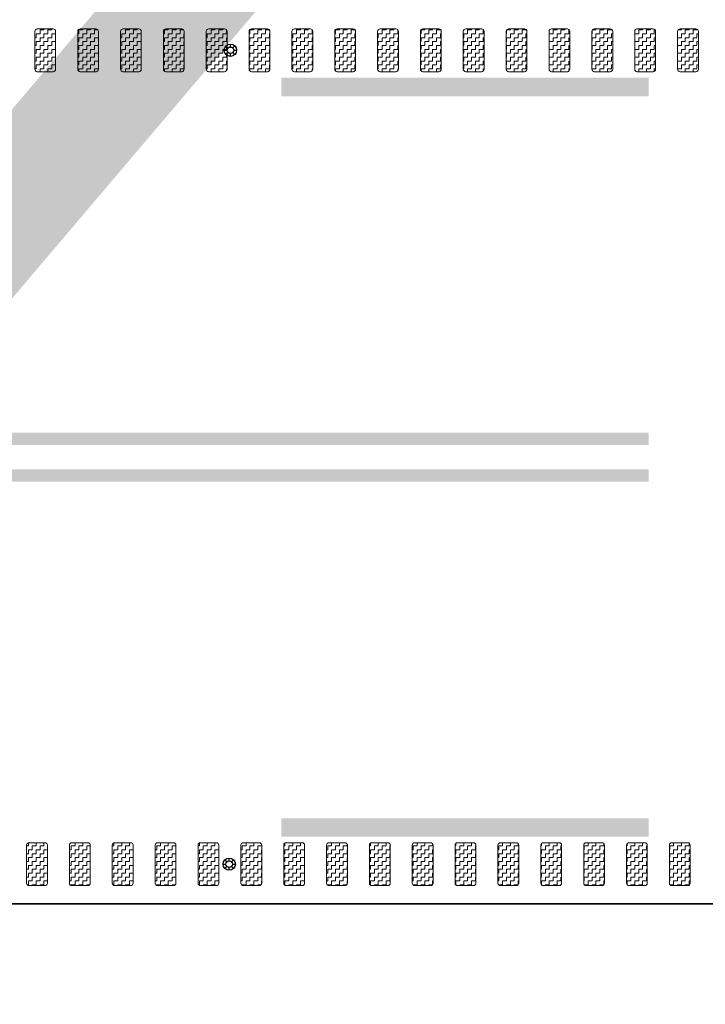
# Model space of a CAD drawing. Header units: metres. Extents: x -699 to 2316, y -1199 to 781.
# Tile 515 of 593: x 1125.71 to 1131.31, y -290.63 to -282.59. Entities that reach past the tile are written whole.
import ezdxf

# ---------------------------------------------------------------- set-up
doc = ezdxf.new("R2010")
doc.units = ezdxf.units.M
doc.linetypes.add('VW-3-3_STREEP', pattern=[6, 3, -3])
doc.linetypes.add('VW-9-3_STREEP', pattern=[12, 9, -3])
for name, color, linetype, lineweight in [('N-WA-IE-MEUBILAIR_WEGMEUBILAIR-S', 7, 'Continuous', 25), ('N-WA-VW-MARKERING_DYNAMISCH-G', 7, 'Continuous', 35), ('N-WE-VH-KANTVERHARDING-G', 210, 'Continuous', 35), ('N-WE-VW-MARKERING_LANGS_STREEP_33-G', 7, 'VW-3-3_STREEP', 13), ('N-WE-VW-MARKERING_LANGS_STREEP_93-G', 7, 'VW-9-3_STREEP', 13)]:
    doc.layers.add(name, color=color, linetype=linetype, lineweight=lineweight)
doc.layers.add('X-XX-AL-TEKENBLAD_VIEWPORT-G', color=7, linetype='Continuous', lineweight=18, plot=False)
pattern_1 = [(180, (362.03036, 0), (-0.03175, -0.03175), [0.03175, -0.03175]), (270, (361.99861, 0), (0.03175, -0.03175), [0.03175, -0.03175])]

# ---------------------------------------------------------------- blocks, each defined once
blk = doc.blocks.new('SIE-WEG_GLASBOLREFLECTOR-SO')
for p, q in [((-0.375, 0), (-0.199, 0)), ((-0.141, 0.141), (-0.265, 0.265)), ((0, 0.2), (0, 0.375)), ((0.142, 0.141), (0.265, 0.265)), ((0.201, 0), (0.375, 0)), ((-0.265, -0.266), (-0.141, -0.141)), ((0, -0.375), (0, -0.2)), ((0.265, -0.266), (0.142, -0.142))]:
    blk.add_line(p, q)
for centre, radius in [((0, 0), 0.375), ((0.001, 0), 0.2)]:
    blk.add_circle(centre, radius)
blk = doc.blocks.new('glasbol')
at = {"layer": 'N-WA-IE-MEUBILAIR_WEGMEUBILAIR-S'}
blk.add_blockref('SIE-WEG_GLASBOLREFLECTOR-SO', (-0.001, 0), dxfattribs=at)

msp = doc.modelspace()

# ---------------------------------------------------------------- hatches: boundary and pattern name
at = {"layer": 'N-WA-VW-MARKERING_DYNAMISCH-G', "lineweight": 9}
h = msp.add_hatch(dxfattribs=at)
h.set_pattern_fill('ZIGZAG', color=8, scale=0.01, angle=180, style=0)
h.set_pattern_definition(pattern_1)
edge = h.paths.add_edge_path()
edge.add_line((1125.8491, -283.0115), (1125.9791, -283.0115))
edge.add_arc((1125.9791, -282.9915), 0.02, 270, 360)
edge.add_line((1125.9991, -282.9915), (1125.9991, -282.6815))
edge.add_arc((1125.9791, -282.6815), 0.02, 0, 90)
edge.add_line((1125.9791, -282.6615), (1125.8491, -282.6615))
edge.add_arc((1125.8491, -282.6815), 0.02, 90, 180)
edge.add_line((1125.8291, -282.6815), (1125.8291, -282.9915))
edge.add_arc((1125.8491, -282.9915), 0.02, 180, 270)
h = msp.add_hatch(dxfattribs=at)
h.set_pattern_fill('ZIGZAG', color=8, scale=0.01, angle=180, style=0)
h.set_pattern_definition(pattern_1)
edge = h.paths.add_edge_path()
edge.add_line((1126.1991, -283.0115), (1126.3291, -283.0115))
edge.add_arc((1126.3291, -282.9915), 0.02, 270, 360)
edge.add_line((1126.3491, -282.9915), (1126.3491, -282.6815))
edge.add_arc((1126.3291, -282.6815), 0.02, 0, 90)
edge.add_line((1126.3291, -282.6615), (1126.1991, -282.6615))
edge.add_arc((1126.1991, -282.6815), 0.02, 90, 180)
edge.add_line((1126.1791, -282.6815), (1126.1791, -282.9915))
edge.add_arc((1126.1991, -282.9915), 0.02, 180, 270)
h = msp.add_hatch(dxfattribs=at)
h.set_pattern_fill('ZIGZAG', color=8, scale=0.01, angle=180, style=0)
h.set_pattern_definition(pattern_1)
edge = h.paths.add_edge_path()
edge.add_line((1126.5491, -283.0115), (1126.6791, -283.0115))
edge.add_arc((1126.6791, -282.9915), 0.02, 270, 360)
edge.add_line((1126.6991, -282.9915), (1126.6991, -282.6815))
edge.add_arc((1126.6791, -282.6815), 0.02, 0, 90)
edge.add_line((1126.6791, -282.6615), (1126.5491, -282.6615))
edge.add_arc((1126.5491, -282.6815), 0.02, 90, 180)
edge.add_line((1126.5291, -282.6815), (1126.5291, -282.9915))
edge.add_arc((1126.5491, -282.9915), 0.02, 180, 270)
h = msp.add_hatch(dxfattribs=at)
h.set_pattern_fill('ZIGZAG', color=8, scale=0.01, angle=180, style=0)
h.set_pattern_definition(pattern_1)
edge = h.paths.add_edge_path()
edge.add_line((1126.8991, -283.0115), (1127.0291, -283.0115))
edge.add_arc((1127.0291, -282.9915), 0.02, 270, 360)
edge.add_line((1127.0491, -282.9915), (1127.0491, -282.6815))
edge.add_arc((1127.0291, -282.6815), 0.02, 0, 90)
edge.add_line((1127.0291, -282.6615), (1126.8991, -282.6615))
edge.add_arc((1126.8991, -282.6815), 0.02, 90, 180)
edge.add_line((1126.8791, -282.6815), (1126.8791, -282.9915))
edge.add_arc((1126.8991, -282.9915), 0.02, 180, 270)
h = msp.add_hatch(dxfattribs=at)
h.set_pattern_fill('ZIGZAG', color=8, scale=0.01, angle=180, style=0)
h.set_pattern_definition(pattern_1)
edge = h.paths.add_edge_path()
edge.add_line((1127.2491, -283.0115), (1127.3791, -283.0115))
edge.add_arc((1127.3791, -282.9915), 0.02, 270, 360)
edge.add_line((1127.3991, -282.9915), (1127.3991, -282.6815))
edge.add_arc((1127.3791, -282.6815), 0.02, 0, 90)
edge.add_line((1127.3791, -282.6615), (1127.2491, -282.6615))
edge.add_arc((1127.2491, -282.6815), 0.02, 90, 180)
edge.add_line((1127.2291, -282.6815), (1127.2291, -282.9915))
edge.add_arc((1127.2491, -282.9915), 0.02, 180, 270)
h = msp.add_hatch(dxfattribs=at)
h.set_pattern_fill('ZIGZAG', color=8, scale=0.01, angle=180, style=0)
h.set_pattern_definition(pattern_1)
edge = h.paths.add_edge_path()
edge.add_line((1127.5991, -283.0115), (1127.7291, -283.0115))
edge.add_arc((1127.7291, -282.9915), 0.02, 270, 360)
edge.add_line((1127.7491, -282.9915), (1127.7491, -282.6815))
edge.add_arc((1127.7291, -282.6815), 0.02, 0, 90)
edge.add_line((1127.7291, -282.6615), (1127.5991, -282.6615))
edge.add_arc((1127.5991, -282.6815), 0.02, 90, 180)
edge.add_line((1127.5791, -282.6815), (1127.5791, -282.9915))
edge.add_arc((1127.5991, -282.9915), 0.02, 180, 270)
h = msp.add_hatch(dxfattribs=at)
h.set_pattern_fill('ZIGZAG', color=8, scale=0.01, angle=180, style=0)
h.set_pattern_definition(pattern_1)
edge = h.paths.add_edge_path()
edge.add_line((1127.9491, -283.0115), (1128.0791, -283.0115))
edge.add_arc((1128.0791, -282.9915), 0.02, 270, 360)
edge.add_line((1128.0991, -282.9915), (1128.0991, -282.6815))
edge.add_arc((1128.0791, -282.6815), 0.02, 0, 90)
edge.add_line((1128.0791, -282.6615), (1127.9491, -282.6615))
edge.add_arc((1127.9491, -282.6815), 0.02, 90, 180)
edge.add_line((1127.9291, -282.6815), (1127.9291, -282.9915))
edge.add_arc((1127.9491, -282.9915), 0.02, 180, 270)
h = msp.add_hatch(dxfattribs=at)
h.set_pattern_fill('ZIGZAG', color=8, scale=0.01, angle=180, style=0)
h.set_pattern_definition(pattern_1)
edge = h.paths.add_edge_path()
edge.add_line((1128.2991, -283.0115), (1128.4291, -283.0115))
edge.add_arc((1128.4291, -282.9915), 0.02, 270, 360)
edge.add_line((1128.4491, -282.9915), (1128.4491, -282.6815))
edge.add_arc((1128.4291, -282.6815), 0.02, 0, 90)
edge.add_line((1128.4291, -282.6615), (1128.2991, -282.6615))
edge.add_arc((1128.2991, -282.6815), 0.02, 90, 180)
edge.add_line((1128.2791, -282.6815), (1128.2791, -282.9915))
edge.add_arc((1128.2991, -282.9915), 0.02, 180, 270)
h = msp.add_hatch(dxfattribs=at)
h.set_pattern_fill('ZIGZAG', color=8, scale=0.01, angle=180, style=0)
h.set_pattern_definition(pattern_1)
edge = h.paths.add_edge_path()
edge.add_line((1128.6491, -283.0115), (1128.7791, -283.0115))
edge.add_arc((1128.7791, -282.9915), 0.02, 270, 360)
edge.add_line((1128.7991, -282.9915), (1128.7991, -282.6815))
edge.add_arc((1128.7791, -282.6815), 0.02, 0, 90)
edge.add_line((1128.7791, -282.6615), (1128.6491, -282.6615))
edge.add_arc((1128.6491, -282.6815), 0.02, 90, 180)
edge.add_line((1128.6291, -282.6815), (1128.6291, -282.9915))
edge.add_arc((1128.6491, -282.9915), 0.02, 180, 270)
h = msp.add_hatch(dxfattribs=at)
h.set_pattern_fill('ZIGZAG', color=8, scale=0.01, angle=180, style=0)
h.set_pattern_definition(pattern_1)
edge = h.paths.add_edge_path()
edge.add_line((1128.9991, -283.0115), (1129.1291, -283.0115))
edge.add_arc((1129.1291, -282.9915), 0.02, 270, 360)
edge.add_line((1129.1491, -282.9915), (1129.1491, -282.6815))
edge.add_arc((1129.1291, -282.6815), 0.02, 0, 90)
edge.add_line((1129.1291, -282.6615), (1128.9991, -282.6615))
edge.add_arc((1128.9991, -282.6815), 0.02, 90, 180)
edge.add_line((1128.9791, -282.6815), (1128.9791, -282.9915))
edge.add_arc((1128.9991, -282.9915), 0.02, 180, 270)
h = msp.add_hatch(dxfattribs=at)
h.set_pattern_fill('ZIGZAG', color=8, scale=0.01, angle=180, style=0)
h.set_pattern_definition(pattern_1)
edge = h.paths.add_edge_path()
edge.add_line((1129.3491, -283.0115), (1129.4791, -283.0115))
edge.add_arc((1129.4791, -282.9915), 0.02, 270, 360)
edge.add_line((1129.4991, -282.9915), (1129.4991, -282.6815))
edge.add_arc((1129.4791, -282.6815), 0.02, 0, 90)
edge.add_line((1129.4791, -282.6615), (1129.3491, -282.6615))
edge.add_arc((1129.3491, -282.6815), 0.02, 90, 180)
edge.add_line((1129.3291, -282.6815), (1129.3291, -282.9915))
edge.add_arc((1129.3491, -282.9915), 0.02, 180, 270)
h = msp.add_hatch(dxfattribs=at)
h.set_pattern_fill('ZIGZAG', color=8, scale=0.01, angle=180, style=0)
h.set_pattern_definition(pattern_1)
edge = h.paths.add_edge_path()
edge.add_line((1129.6991, -283.0115), (1129.8291, -283.0115))
edge.add_arc((1129.8291, -282.9915), 0.02, 270, 360)
edge.add_line((1129.8491, -282.9915), (1129.8491, -282.6815))
edge.add_arc((1129.8291, -282.6815), 0.02, 0, 90)
edge.add_line((1129.8291, -282.6615), (1129.6991, -282.6615))
edge.add_arc((1129.6991, -282.6815), 0.02, 90, 180)
edge.add_line((1129.6791, -282.6815), (1129.6791, -282.9915))
edge.add_arc((1129.6991, -282.9915), 0.02, 180, 270)
h = msp.add_hatch(dxfattribs=at)
h.set_pattern_fill('ZIGZAG', color=8, scale=0.01, angle=180, style=0)
h.set_pattern_definition(pattern_1)
edge = h.paths.add_edge_path()
edge.add_line((1130.0491, -283.0115), (1130.1791, -283.0115))
edge.add_arc((1130.1791, -282.9915), 0.02, 270, 360)
edge.add_line((1130.1991, -282.9915), (1130.1991, -282.6815))
edge.add_arc((1130.1791, -282.6815), 0.02, 0, 90)
edge.add_line((1130.1791, -282.6615), (1130.0491, -282.6615))
edge.add_arc((1130.0491, -282.6815), 0.02, 90, 180)
edge.add_line((1130.0291, -282.6815), (1130.0291, -282.9915))
edge.add_arc((1130.0491, -282.9915), 0.02, 180, 270)
h = msp.add_hatch(dxfattribs=at)
h.set_pattern_fill('ZIGZAG', color=8, scale=0.01, angle=180, style=0)
h.set_pattern_definition(pattern_1)
edge = h.paths.add_edge_path()
edge.add_line((1130.3991, -283.0115), (1130.5291, -283.0115))
edge.add_arc((1130.5291, -282.9915), 0.02, 270, 360)
edge.add_line((1130.5491, -282.9915), (1130.5491, -282.6815))
edge.add_arc((1130.5291, -282.6815), 0.02, 0, 90)
edge.add_line((1130.5291, -282.6615), (1130.3991, -282.6615))
edge.add_arc((1130.3991, -282.6815), 0.02, 90, 180)
edge.add_line((1130.3791, -282.6815), (1130.3791, -282.9915))
edge.add_arc((1130.3991, -282.9915), 0.02, 180, 270)
h = msp.add_hatch(dxfattribs=at)
h.set_pattern_fill('ZIGZAG', color=8, scale=0.01, angle=180, style=0)
h.set_pattern_definition(pattern_1)
edge = h.paths.add_edge_path()
edge.add_line((1130.7491, -283.0115), (1130.8791, -283.0115))
edge.add_arc((1130.8791, -282.9915), 0.02, 270, 360)
edge.add_line((1130.8991, -282.9915), (1130.8991, -282.6815))
edge.add_arc((1130.8791, -282.6815), 0.02, 0, 90)
edge.add_line((1130.8791, -282.6615), (1130.7491, -282.6615))
edge.add_arc((1130.7491, -282.6815), 0.02, 90, 180)
edge.add_line((1130.7291, -282.6815), (1130.7291, -282.9915))
edge.add_arc((1130.7491, -282.9915), 0.02, 180, 270)
h = msp.add_hatch(dxfattribs=at)
h.set_pattern_fill('ZIGZAG', color=8, scale=0.01, angle=180, style=0)
h.set_pattern_definition(pattern_1)
edge = h.paths.add_edge_path()
edge.add_line((1131.0991, -283.0115), (1131.2291, -283.0115))
edge.add_arc((1131.2291, -282.9915), 0.02, 270, 360)
edge.add_line((1131.2491, -282.9915), (1131.2491, -282.6815))
edge.add_arc((1131.2291, -282.6815), 0.02, 0, 90)
edge.add_line((1131.2291, -282.6615), (1131.0991, -282.6615))
edge.add_arc((1131.0991, -282.6815), 0.02, 90, 180)
edge.add_line((1131.0791, -282.6815), (1131.0791, -282.9915))
edge.add_arc((1131.0991, -282.9915), 0.02, 180, 270)
h = msp.add_hatch(dxfattribs=at)
h.set_pattern_fill('ZIGZAG', color=8, scale=0.01, angle=180, style=0)
h.set_pattern_definition(pattern_1)
edge = h.paths.add_edge_path()
edge.add_line((1125.7821, -289.3115), (1125.9121, -289.3115))
edge.add_arc((1125.9121, -289.3315), 0.02, 0, 90, ccw=False)
edge.add_line((1125.9321, -289.3315), (1125.9321, -289.6415))
edge.add_arc((1125.9121, -289.6415), 0.02, 270, 360, ccw=False)
edge.add_line((1125.9121, -289.6615), (1125.7821, -289.6615))
edge.add_arc((1125.7821, -289.6415), 0.02, 180, 270, ccw=False)
edge.add_line((1125.7621, -289.6415), (1125.7621, -289.3315))
edge.add_arc((1125.7821, -289.3315), 0.02, 90, 180, ccw=False)
h = msp.add_hatch(dxfattribs=at)
h.set_pattern_fill('ZIGZAG', color=8, scale=0.01, angle=180, style=0)
h.set_pattern_definition(pattern_1)
edge = h.paths.add_edge_path()
edge.add_line((1126.1321, -289.3115), (1126.2621, -289.3115))
edge.add_arc((1126.2621, -289.3315), 0.02, 0, 90, ccw=False)
edge.add_line((1126.2821, -289.3315), (1126.2821, -289.6415))
edge.add_arc((1126.2621, -289.6415), 0.02, 270, 360, ccw=False)
edge.add_line((1126.2621, -289.6615), (1126.1321, -289.6615))
edge.add_arc((1126.1321, -289.6415), 0.02, 180, 270, ccw=False)
edge.add_line((1126.1121, -289.6415), (1126.1121, -289.3315))
edge.add_arc((1126.1321, -289.3315), 0.02, 90, 180, ccw=False)
h = msp.add_hatch(dxfattribs=at)
h.set_pattern_fill('ZIGZAG', color=8, scale=0.01, angle=180, style=0)
h.set_pattern_definition(pattern_1)
edge = h.paths.add_edge_path()
edge.add_line((1126.4821, -289.3115), (1126.6121, -289.3115))
edge.add_arc((1126.6121, -289.3315), 0.02, 0, 90, ccw=False)
edge.add_line((1126.6321, -289.3315), (1126.6321, -289.6415))
edge.add_arc((1126.6121, -289.6415), 0.02, 270, 360, ccw=False)
edge.add_line((1126.6121, -289.6615), (1126.4821, -289.6615))
edge.add_arc((1126.4821, -289.6415), 0.02, 180, 270, ccw=False)
edge.add_line((1126.4621, -289.6415), (1126.4621, -289.3315))
edge.add_arc((1126.4821, -289.3315), 0.02, 90, 180, ccw=False)
h = msp.add_hatch(dxfattribs=at)
h.set_pattern_fill('ZIGZAG', color=8, scale=0.01, angle=180, style=0)
h.set_pattern_definition(pattern_1)
edge = h.paths.add_edge_path()
edge.add_line((1126.8321, -289.3115), (1126.9621, -289.3115))
edge.add_arc((1126.9621, -289.3315), 0.02, 0, 90, ccw=False)
edge.add_line((1126.9821, -289.3315), (1126.9821, -289.6415))
edge.add_arc((1126.9621, -289.6415), 0.02, 270, 360, ccw=False)
edge.add_line((1126.9621, -289.6615), (1126.8321, -289.6615))
edge.add_arc((1126.8321, -289.6415), 0.02, 180, 270, ccw=False)
edge.add_line((1126.8121, -289.6415), (1126.8121, -289.3315))
edge.add_arc((1126.8321, -289.3315), 0.02, 90, 180, ccw=False)
h = msp.add_hatch(dxfattribs=at)
h.set_pattern_fill('ZIGZAG', color=8, scale=0.01, angle=180, style=0)
h.set_pattern_definition(pattern_1)
edge = h.paths.add_edge_path()
edge.add_line((1127.1821, -289.3115), (1127.3121, -289.3115))
edge.add_arc((1127.3121, -289.3315), 0.02, 0, 90, ccw=False)
edge.add_line((1127.3321, -289.3315), (1127.3321, -289.6415))
edge.add_arc((1127.3121, -289.6415), 0.02, 270, 360, ccw=False)
edge.add_line((1127.3121, -289.6615), (1127.1821, -289.6615))
edge.add_arc((1127.1821, -289.6415), 0.02, 180, 270, ccw=False)
edge.add_line((1127.1621, -289.6415), (1127.1621, -289.3315))
edge.add_arc((1127.1821, -289.3315), 0.02, 90, 180, ccw=False)
h = msp.add_hatch(dxfattribs=at)
h.set_pattern_fill('ZIGZAG', color=8, scale=0.01, angle=180, style=0)
h.set_pattern_definition(pattern_1)
edge = h.paths.add_edge_path()
edge.add_line((1127.5321, -289.3115), (1127.6621, -289.3115))
edge.add_arc((1127.6621, -289.3315), 0.02, 0, 90, ccw=False)
edge.add_line((1127.6821, -289.3315), (1127.6821, -289.6415))
edge.add_arc((1127.6621, -289.6415), 0.02, 270, 360, ccw=False)
edge.add_line((1127.6621, -289.6615), (1127.5321, -289.6615))
edge.add_arc((1127.5321, -289.6415), 0.02, 180, 270, ccw=False)
edge.add_line((1127.5121, -289.6415), (1127.5121, -289.3315))
edge.add_arc((1127.5321, -289.3315), 0.02, 90, 180, ccw=False)
h = msp.add_hatch(dxfattribs=at)
h.set_pattern_fill('ZIGZAG', color=8, scale=0.01, angle=180, style=0)
h.set_pattern_definition(pattern_1)
edge = h.paths.add_edge_path()
edge.add_line((1127.8821, -289.3115), (1128.0121, -289.3115))
edge.add_arc((1128.0121, -289.3315), 0.02, 0, 90, ccw=False)
edge.add_line((1128.0321, -289.3315), (1128.0321, -289.6415))
edge.add_arc((1128.0121, -289.6415), 0.02, 270, 360, ccw=False)
edge.add_line((1128.0121, -289.6615), (1127.8821, -289.6615))
edge.add_arc((1127.8821, -289.6415), 0.02, 180, 270, ccw=False)
edge.add_line((1127.8621, -289.6415), (1127.8621, -289.3315))
edge.add_arc((1127.8821, -289.3315), 0.02, 90, 180, ccw=False)
h = msp.add_hatch(dxfattribs=at)
h.set_pattern_fill('ZIGZAG', color=8, scale=0.01, angle=180, style=0)
h.set_pattern_definition(pattern_1)
edge = h.paths.add_edge_path()
edge.add_line((1128.2321, -289.3115), (1128.3621, -289.3115))
edge.add_arc((1128.3621, -289.3315), 0.02, 0, 90, ccw=False)
edge.add_line((1128.3821, -289.3315), (1128.3821, -289.6415))
edge.add_arc((1128.3621, -289.6415), 0.02, 270, 360, ccw=False)
edge.add_line((1128.3621, -289.6615), (1128.2321, -289.6615))
edge.add_arc((1128.2321, -289.6415), 0.02, 180, 270, ccw=False)
edge.add_line((1128.2121, -289.6415), (1128.2121, -289.3315))
edge.add_arc((1128.2321, -289.3315), 0.02, 90, 180, ccw=False)
h = msp.add_hatch(dxfattribs=at)
h.set_pattern_fill('ZIGZAG', color=8, scale=0.01, angle=180, style=0)
h.set_pattern_definition(pattern_1)
edge = h.paths.add_edge_path()
edge.add_line((1128.5821, -289.3115), (1128.7121, -289.3115))
edge.add_arc((1128.7121, -289.3315), 0.02, 0, 90, ccw=False)
edge.add_line((1128.7321, -289.3315), (1128.7321, -289.6415))
edge.add_arc((1128.7121, -289.6415), 0.02, 270, 360, ccw=False)
edge.add_line((1128.7121, -289.6615), (1128.5821, -289.6615))
edge.add_arc((1128.5821, -289.6415), 0.02, 180, 270, ccw=False)
edge.add_line((1128.5621, -289.6415), (1128.5621, -289.3315))
edge.add_arc((1128.5821, -289.3315), 0.02, 90, 180, ccw=False)
h = msp.add_hatch(dxfattribs=at)
h.set_pattern_fill('ZIGZAG', color=8, scale=0.01, angle=180, style=0)
h.set_pattern_definition(pattern_1)
edge = h.paths.add_edge_path()
edge.add_line((1128.9321, -289.3115), (1129.0621, -289.3115))
edge.add_arc((1129.0621, -289.3315), 0.02, 0, 90, ccw=False)
edge.add_line((1129.0821, -289.3315), (1129.0821, -289.6415))
edge.add_arc((1129.0621, -289.6415), 0.02, 270, 360, ccw=False)
edge.add_line((1129.0621, -289.6615), (1128.9321, -289.6615))
edge.add_arc((1128.9321, -289.6415), 0.02, 180, 270, ccw=False)
edge.add_line((1128.9121, -289.6415), (1128.9121, -289.3315))
edge.add_arc((1128.9321, -289.3315), 0.02, 90, 180, ccw=False)
h = msp.add_hatch(dxfattribs=at)
h.set_pattern_fill('ZIGZAG', color=8, scale=0.01, angle=180, style=0)
h.set_pattern_definition(pattern_1)
edge = h.paths.add_edge_path()
edge.add_line((1129.2821, -289.3115), (1129.4121, -289.3115))
edge.add_arc((1129.4121, -289.3315), 0.02, 0, 90, ccw=False)
edge.add_line((1129.4321, -289.3315), (1129.4321, -289.6415))
edge.add_arc((1129.4121, -289.6415), 0.02, 270, 360, ccw=False)
edge.add_line((1129.4121, -289.6615), (1129.2821, -289.6615))
edge.add_arc((1129.2821, -289.6415), 0.02, 180, 270, ccw=False)
edge.add_line((1129.2621, -289.6415), (1129.2621, -289.3315))
edge.add_arc((1129.2821, -289.3315), 0.02, 90, 180, ccw=False)
h = msp.add_hatch(dxfattribs=at)
h.set_pattern_fill('ZIGZAG', color=8, scale=0.01, angle=180, style=0)
h.set_pattern_definition(pattern_1)
edge = h.paths.add_edge_path()
edge.add_line((1129.6321, -289.3115), (1129.7621, -289.3115))
edge.add_arc((1129.7621, -289.3315), 0.02, 0, 90, ccw=False)
edge.add_line((1129.7821, -289.3315), (1129.7821, -289.6415))
edge.add_arc((1129.7621, -289.6415), 0.02, 270, 360, ccw=False)
edge.add_line((1129.7621, -289.6615), (1129.6321, -289.6615))
edge.add_arc((1129.6321, -289.6415), 0.02, 180, 270, ccw=False)
edge.add_line((1129.6121, -289.6415), (1129.6121, -289.3315))
edge.add_arc((1129.6321, -289.3315), 0.02, 90, 180, ccw=False)
h = msp.add_hatch(dxfattribs=at)
h.set_pattern_fill('ZIGZAG', color=8, scale=0.01, angle=180, style=0)
h.set_pattern_definition(pattern_1)
edge = h.paths.add_edge_path()
edge.add_line((1129.9821, -289.3115), (1130.1121, -289.3115))
edge.add_arc((1130.1121, -289.3315), 0.02, 0, 90, ccw=False)
edge.add_line((1130.1321, -289.3315), (1130.1321, -289.6415))
edge.add_arc((1130.1121, -289.6415), 0.02, 270, 360, ccw=False)
edge.add_line((1130.1121, -289.6615), (1129.9821, -289.6615))
edge.add_arc((1129.9821, -289.6415), 0.02, 180, 270, ccw=False)
edge.add_line((1129.9621, -289.6415), (1129.9621, -289.3315))
edge.add_arc((1129.9821, -289.3315), 0.02, 90, 180, ccw=False)
h = msp.add_hatch(dxfattribs=at)
h.set_pattern_fill('ZIGZAG', color=8, scale=0.01, angle=180, style=0)
h.set_pattern_definition(pattern_1)
edge = h.paths.add_edge_path()
edge.add_line((1130.3321, -289.3115), (1130.4621, -289.3115))
edge.add_arc((1130.4621, -289.3315), 0.02, 0, 90, ccw=False)
edge.add_line((1130.4821, -289.3315), (1130.4821, -289.6415))
edge.add_arc((1130.4621, -289.6415), 0.02, 270, 360, ccw=False)
edge.add_line((1130.4621, -289.6615), (1130.3321, -289.6615))
edge.add_arc((1130.3321, -289.6415), 0.02, 180, 270, ccw=False)
edge.add_line((1130.3121, -289.6415), (1130.3121, -289.3315))
edge.add_arc((1130.3321, -289.3315), 0.02, 90, 180, ccw=False)
h = msp.add_hatch(dxfattribs=at)
h.set_pattern_fill('ZIGZAG', color=8, scale=0.01, angle=180, style=0)
h.set_pattern_definition(pattern_1)
edge = h.paths.add_edge_path()
edge.add_line((1130.6821, -289.3115), (1130.8121, -289.3115))
edge.add_arc((1130.8121, -289.3315), 0.02, 0, 90, ccw=False)
edge.add_line((1130.8321, -289.3315), (1130.8321, -289.6415))
edge.add_arc((1130.8121, -289.6415), 0.02, 270, 360, ccw=False)
edge.add_line((1130.8121, -289.6615), (1130.6821, -289.6615))
edge.add_arc((1130.6821, -289.6415), 0.02, 180, 270, ccw=False)
edge.add_line((1130.6621, -289.6415), (1130.6621, -289.3315))
edge.add_arc((1130.6821, -289.3315), 0.02, 90, 180, ccw=False)
h = msp.add_hatch(dxfattribs=at)
h.set_pattern_fill('ZIGZAG', color=8, scale=0.01, angle=180, style=0)
h.set_pattern_definition(pattern_1)
edge = h.paths.add_edge_path()
edge.add_line((1131.0321, -289.3115), (1131.1621, -289.3115))
edge.add_arc((1131.1621, -289.3315), 0.02, 0, 90, ccw=False)
edge.add_line((1131.1821, -289.3315), (1131.1821, -289.6415))
edge.add_arc((1131.1621, -289.6415), 0.02, 270, 360, ccw=False)
edge.add_line((1131.1621, -289.6615), (1131.0321, -289.6615))
edge.add_arc((1131.0321, -289.6415), 0.02, 180, 270, ccw=False)
edge.add_line((1131.0121, -289.6415), (1131.0121, -289.3315))
edge.add_arc((1131.0321, -289.3315), 0.02, 90, 180, ccw=False)

# ---------------------------------------------------------------- linework, layer by layer
at = {"layer": 'N-WA-VW-MARKERING_DYNAMISCH-G', "color": 8, "lineweight": 9}
for points in [[(1125.8491, -283.0115), (1125.9791, -283.0115, 0.414214), (1125.9991, -282.9915), (1125.9991, -282.6815, 0.414214), (1125.9791, -282.6615), (1125.8491, -282.6615, 0.414214), (1125.8291, -282.6815), (1125.8291, -282.9915, 0.414214)], [(1126.1991, -283.0115), (1126.3291, -283.0115, 0.414214), (1126.3491, -282.9915), (1126.3491, -282.6815, 0.414214), (1126.3291, -282.6615), (1126.1991, -282.6615, 0.414214), (1126.1791, -282.6815), (1126.1791, -282.9915, 0.414214)], [(1126.5491, -283.0115), (1126.6791, -283.0115, 0.414214), (1126.6991, -282.9915), (1126.6991, -282.6815, 0.414214), (1126.6791, -282.6615), (1126.5491, -282.6615, 0.414214), (1126.5291, -282.6815), (1126.5291, -282.9915, 0.414214)], [(1126.8991, -283.0115), (1127.0291, -283.0115, 0.414214), (1127.0491, -282.9915), (1127.0491, -282.6815, 0.414214), (1127.0291, -282.6615), (1126.8991, -282.6615, 0.414214), (1126.8791, -282.6815), (1126.8791, -282.9915, 0.414214)], [(1127.2491, -283.0115), (1127.3791, -283.0115, 0.414214), (1127.3991, -282.9915), (1127.3991, -282.6815, 0.414214), (1127.3791, -282.6615), (1127.2491, -282.6615, 0.414214), (1127.2291, -282.6815), (1127.2291, -282.9915, 0.414214)], [(1127.5991, -283.0115), (1127.7291, -283.0115, 0.414214), (1127.7491, -282.9915), (1127.7491, -282.6815, 0.414214), (1127.7291, -282.6615), (1127.5991, -282.6615, 0.414214), (1127.5791, -282.6815), (1127.5791, -282.9915, 0.414214)], [(1127.9491, -283.0115), (1128.0791, -283.0115, 0.414214), (1128.0991, -282.9915), (1128.0991, -282.6815, 0.414214), (1128.0791, -282.6615), (1127.9491, -282.6615, 0.414214), (1127.9291, -282.6815), (1127.9291, -282.9915, 0.414214)], [(1128.2991, -283.0115), (1128.4291, -283.0115, 0.414214), (1128.4491, -282.9915), (1128.4491, -282.6815, 0.414214), (1128.4291, -282.6615), (1128.2991, -282.6615, 0.414214), (1128.2791, -282.6815), (1128.2791, -282.9915, 0.414214)], [(1128.6491, -283.0115), (1128.7791, -283.0115, 0.414214), (1128.7991, -282.9915), (1128.7991, -282.6815, 0.414214), (1128.7791, -282.6615), (1128.6491, -282.6615, 0.414214), (1128.6291, -282.6815), (1128.6291, -282.9915, 0.414214)], [(1128.9991, -283.0115), (1129.1291, -283.0115, 0.414214), (1129.1491, -282.9915), (1129.1491, -282.6815, 0.414214), (1129.1291, -282.6615), (1128.9991, -282.6615, 0.414214), (1128.9791, -282.6815), (1128.9791, -282.9915, 0.414214)], [(1129.3491, -283.0115), (1129.4791, -283.0115, 0.414214), (1129.4991, -282.9915), (1129.4991, -282.6815, 0.414214), (1129.4791, -282.6615), (1129.3491, -282.6615, 0.414214), (1129.3291, -282.6815), (1129.3291, -282.9915, 0.414214)], [(1129.6991, -283.0115), (1129.8291, -283.0115, 0.414214), (1129.8491, -282.9915), (1129.8491, -282.6815, 0.414214), (1129.8291, -282.6615), (1129.6991, -282.6615, 0.414214), (1129.6791, -282.6815), (1129.6791, -282.9915, 0.414214)], [(1130.0491, -283.0115), (1130.1791, -283.0115, 0.414214), (1130.1991, -282.9915), (1130.1991, -282.6815, 0.414214), (1130.1791, -282.6615), (1130.0491, -282.6615, 0.414214), (1130.0291, -282.6815), (1130.0291, -282.9915, 0.414214)], [(1130.3991, -283.0115), (1130.5291, -283.0115, 0.414214), (1130.5491, -282.9915), (1130.5491, -282.6815, 0.414214), (1130.5291, -282.6615), (1130.3991, -282.6615, 0.414214), (1130.3791, -282.6815), (1130.3791, -282.9915, 0.414214)], [(1130.7491, -283.0115), (1130.8791, -283.0115, 0.414214), (1130.8991, -282.9915), (1130.8991, -282.6815, 0.414214), (1130.8791, -282.6615), (1130.7491, -282.6615, 0.414214), (1130.7291, -282.6815), (1130.7291, -282.9915, 0.414214)], [(1131.0991, -283.0115), (1131.2291, -283.0115, 0.414214), (1131.2491, -282.9915), (1131.2491, -282.6815, 0.414214), (1131.2291, -282.6615), (1131.0991, -282.6615, 0.414214), (1131.0791, -282.6815), (1131.0791, -282.9915, 0.414214)], [(1125.7821, -289.3115), (1125.9121, -289.3115, -0.414214), (1125.9321, -289.3315), (1125.9321, -289.6415, -0.414214), (1125.9121, -289.6615), (1125.7821, -289.6615, -0.414214), (1125.7621, -289.6415), (1125.7621, -289.3315, -0.414214)], [(1126.1321, -289.3115), (1126.2621, -289.3115, -0.414214), (1126.2821, -289.3315), (1126.2821, -289.6415, -0.414214), (1126.2621, -289.6615), (1126.1321, -289.6615, -0.414214), (1126.1121, -289.6415), (1126.1121, -289.3315, -0.414214)], [(1126.4821, -289.3115), (1126.6121, -289.3115, -0.414214), (1126.6321, -289.3315), (1126.6321, -289.6415, -0.414214), (1126.6121, -289.6615), (1126.4821, -289.6615, -0.414214), (1126.4621, -289.6415), (1126.4621, -289.3315, -0.414214)], [(1126.8321, -289.3115), (1126.9621, -289.3115, -0.414214), (1126.9821, -289.3315), (1126.9821, -289.6415, -0.414214), (1126.9621, -289.6615), (1126.8321, -289.6615, -0.414214), (1126.8121, -289.6415), (1126.8121, -289.3315, -0.414214)], [(1127.1821, -289.3115), (1127.3121, -289.3115, -0.414214), (1127.3321, -289.3315), (1127.3321, -289.6415, -0.414214), (1127.3121, -289.6615), (1127.1821, -289.6615, -0.414214), (1127.1621, -289.6415), (1127.1621, -289.3315, -0.414214)], [(1127.5321, -289.3115), (1127.6621, -289.3115, -0.414214), (1127.6821, -289.3315), (1127.6821, -289.6415, -0.414214), (1127.6621, -289.6615), (1127.5321, -289.6615, -0.414214), (1127.5121, -289.6415), (1127.5121, -289.3315, -0.414214)], [(1127.8821, -289.3115), (1128.0121, -289.3115, -0.414214), (1128.0321, -289.3315), (1128.0321, -289.6415, -0.414214), (1128.0121, -289.6615), (1127.8821, -289.6615, -0.414214), (1127.8621, -289.6415), (1127.8621, -289.3315, -0.414214)], [(1128.2321, -289.3115), (1128.3621, -289.3115, -0.414214), (1128.3821, -289.3315), (1128.3821, -289.6415, -0.414214), (1128.3621, -289.6615), (1128.2321, -289.6615, -0.414214), (1128.2121, -289.6415), (1128.2121, -289.3315, -0.414214)], [(1128.5821, -289.3115), (1128.7121, -289.3115, -0.414214), (1128.7321, -289.3315), (1128.7321, -289.6415, -0.414214), (1128.7121, -289.6615), (1128.5821, -289.6615, -0.414214), (1128.5621, -289.6415), (1128.5621, -289.3315, -0.414214)], [(1128.9321, -289.3115), (1129.0621, -289.3115, -0.414214), (1129.0821, -289.3315), (1129.0821, -289.6415, -0.414214), (1129.0621, -289.6615), (1128.9321, -289.6615, -0.414214), (1128.9121, -289.6415), (1128.9121, -289.3315, -0.414214)], [(1129.2821, -289.3115), (1129.4121, -289.3115, -0.414214), (1129.4321, -289.3315), (1129.4321, -289.6415, -0.414214), (1129.4121, -289.6615), (1129.2821, -289.6615, -0.414214), (1129.2621, -289.6415), (1129.2621, -289.3315, -0.414214)], [(1129.6321, -289.3115), (1129.7621, -289.3115, -0.414214), (1129.7821, -289.3315), (1129.7821, -289.6415, -0.414214), (1129.7621, -289.6615), (1129.6321, -289.6615, -0.414214), (1129.6121, -289.6415), (1129.6121, -289.3315, -0.414214)], [(1129.9821, -289.3115), (1130.1121, -289.3115, -0.414214), (1130.1321, -289.3315), (1130.1321, -289.6415, -0.414214), (1130.1121, -289.6615), (1129.9821, -289.6615, -0.414214), (1129.9621, -289.6415), (1129.9621, -289.3315, -0.414214)], [(1130.3321, -289.3115), (1130.4621, -289.3115, -0.414214), (1130.4821, -289.3315), (1130.4821, -289.6415, -0.414214), (1130.4621, -289.6615), (1130.3321, -289.6615, -0.414214), (1130.3121, -289.6415), (1130.3121, -289.3315, -0.414214)], [(1130.6821, -289.3115), (1130.8121, -289.3115, -0.414214), (1130.8321, -289.3315), (1130.8321, -289.6415, -0.414214), (1130.8121, -289.6615), (1130.6821, -289.6615, -0.414214), (1130.6621, -289.6415), (1130.6621, -289.3315, -0.414214)], [(1131.0321, -289.3115), (1131.1621, -289.3115, -0.414214), (1131.1821, -289.3315), (1131.1821, -289.6415, -0.414214), (1131.1621, -289.6615), (1131.0321, -289.6615, -0.414214), (1131.0121, -289.6415), (1131.0121, -289.3315, -0.414214)]]:
    msp.add_lwpolyline(points, format="xyb", close=True, dxfattribs=at)
at = {"layer": 'N-WE-VH-KANTVERHARDING-G'}
msp.add_line((1120.0994, -289.8115), (1215.2624, -289.8115), dxfattribs=at)
at = {"layer": 'N-WE-VW-MARKERING_LANGS_STREEP_33-G', "color": 253, "linetype": 'Continuous'}
for points in [[(1127.842, -283.0615), (1130.842, -283.0615), (1127.842, -283.2115), (1130.842, -283.2115)], [(1127.842, -289.2615), (1130.842, -289.2615), (1127.842, -289.1115), (1130.842, -289.1115)]]:
    msp.add_solid(points, dxfattribs=at)
at = {"layer": 'N-WE-VW-MARKERING_LANGS_STREEP_93-G', "color": 253, "linetype": 'Continuous'}
for points in [[(1121.842, -285.9615), (1130.842, -285.9615), (1121.842, -286.0615), (1130.842, -286.0615)], [(1121.842, -286.3615), (1130.842, -286.3615), (1121.842, -286.2615), (1130.842, -286.2615)]]:
    msp.add_solid(points, dxfattribs=at)
at = {"layer": 'X-XX-AL-TEKENBLAD_VIEWPORT-G', "color": 3, "const_width": 1}
msp.add_lwpolyline([(1219.9582, -172.9742), (1113.6885, -298.1762)], dxfattribs=at)

# ---------------------------------------------------------------- block references
at = {"layer": 'N-WA-IE-MEUBILAIR_WEGMEUBILAIR-S', "xscale": 0.1333332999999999, "yscale": 0.1333332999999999, "zscale": 0.1333332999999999, "rotation": 0.1723155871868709}
for p in [(1127.4271, -282.8365), (1127.4171, -289.4865)]:
    msp.add_blockref('glasbol', p, dxfattribs=at)

doc.saveas('drawing.dxf')
